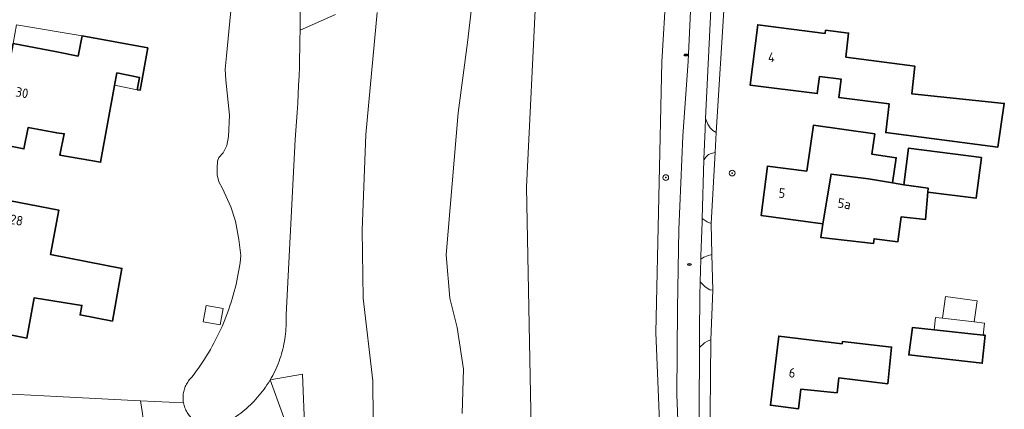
# Model space of a CAD drawing. Header units: metres. Extents: x 152610 to 160096, y 456114 to 462495.
# Tile 918 of 938: x 158995 to 159133, y 460441 to 460496. Entities that reach past the tile are written whole.
import ezdxf
from ezdxf.enums import TextEntityAlignment as Align

# ---------------------------------------------------------------- set-up
doc = ezdxf.new("R2010")
doc.units = ezdxf.units.M
doc.header["$LTSCALE"] = 0.5
doc.layers.get('0').update_dxf_attribs({"linetype": 'CONTINUOUS'})
for name, color, linetype, lineweight in [('B-PV-GK-BESCHOEIING-G', 251, 'GK-BESCHOEIING-SO', 18), ('B-PV-GR-BEPLANTING_CULTUUR_BOSPLANTSOEN-GV', 251, 'CONTINUOUS', 18), ('B-PV-GR-BOOM-S', 251, 'CONTINUOUS', 25), ('B-PV-GR-BOS_LOOF-GV', 251, 'CONTINUOUS', 13), ('B-PV-IE-MEUBILAIR-S', 251, 'CONTINUOUS', 25), ('B-PV-OG-BEBOUWING-GV', 6, 'CONTINUOUS', 35), ('B-PV-OG-BEBOUWING-T18', 1, 'CONTINUOUS', 18), ('B-PV-OG-BEBOUWING_OVERBOUWING-GV', 251, 'CONTINUOUS', 18), ('B-PV-OG-BEBOUWING_SCHUUR-GV', 251, 'CONTINUOUS', 18), ('B-PV-OG-TERREIN_BEGROEID-GV', 251, 'CONTINUOUS', 18), ('B-PV-OG-WATER_SLOOT-GV', 251, 'CONTINUOUS', 18), ('B-PV-OG-WEG-GV', 251, 'CONTINUOUS', 18), ('B-PV-VH-GESLOTENVERHARDING_ASFALT-GV', 251, 'CONTINUOUS', 18), ('B-PV-VH-HALFVERHARDING_GRASBETONSTEEN-GV', 251, 'CONTINUOUS', 18), ('B-PV-VH-OPENVERHARDING_BETONSTRAATSTEEN-GV', 251, 'CONTINUOUS', 18)]:
    doc.layers.add(name, color=color, linetype=linetype, lineweight=lineweight)
doc.styles.add('NLCS-ISO', font='NLCS-ISO.ttf')
doc.styles.add('NLCS-ISO-M750-T18', font='NLCS-ISO.ttf', dxfattribs={"height": 1.35})
doc.linetypes.add('GK-BESCHOEIING-SO', pattern='A,18,-3,[1,NLCS.SHX,S=0.6,R=0,X=0,Y=0],-3', length=24)

# ---------------------------------------------------------------- blocks, each defined once
blk = doc.blocks.new('SIE-MEUBILAIR_PUT_RIOOLPUT-SO')
blk.add_ellipse((0, 0), major_axis=(1.25, 0), ratio=0.54)
at = {"style": 'NLCS-ISO'}
blk.add_text('ri', height=0.75, dxfattribs=at).set_placement((-0.04, 0.07), align=Align.MIDDLE_CENTER)
blk = doc.blocks.new('SGR-BOOM_GBKN-SO')
at = {"linetype": 'ByBlock', "lineweight": 18}
h = blk.add_hatch(color=0, dxfattribs=at)
h.dxf.hatch_style = 1
edge = h.paths.add_edge_path()
edge.add_arc((0, 0), 0.25, 0, 360)
at = {"color": 0, "linetype": 'ByBlock', "lineweight": 18}
for radius in [2, 0.25]:
    blk.add_circle((0, 0), radius, dxfattribs=at)
at = {"color": 0, "linetype": 'ByBlock', "lineweight": 18, "style": 'NLCS-ISO'}
blk.add_attdef('SOORT', (2.5, 0), '', height=1.5, dxfattribs=at)

msp = doc.modelspace()

# ---------------------------------------------------------------- linework, layer by layer
at = {"layer": 'B-PV-GK-BESCHOEIING-G', "flags": 128}
for points in [[(159046.719, 459975.895), (159048.956, 459981.317), (159049.25, 459984.138), (159049.39, 459985.458), (159049.61, 459988.058), (159052.882, 459994.173), (159054.001, 460000), (159055.867, 460043.718), (159057.832, 460096.682), (159059.843, 460122.971), (159060.796, 460151.719), (159064.147, 460207.593), (159066.785, 460253.866), (159069.488, 460310.024), (159070.612, 460363.859), (159068.141, 460406.658), (159066.808, 460431.164), (159066.006, 460472.225), (159067.352, 460500), (159068.224, 460517.98), (159072.712, 460563.561), (159079.319, 460598.81), (159087.708, 460634.417), (159093.917, 460681.48), (159097.359, 460714.725), (159101.909, 460759.335), (159108.142, 460812.675), (159109.977, 460825.58), (159112.653, 460844.514), (159114.45, 460850.831), (159117.312, 460860.418), (159118.679, 460865.866), (159121.35, 460873.994), (159127.116, 460888.955), (159130.801, 460897.575)], [(158972.488, 460638.699), (158973.219, 460634.067), (158973.466, 460629.677), (158974.157, 460625.226), (158974.844, 460623.616), (158975.269, 460622.126), (158975.25, 460621.099), (158975.132, 460618.964), (158975.819, 460617.091), (158976.706, 460615.944), (158979.228, 460613.108), (158981.386, 460610.834), (158983.079, 460609.487), (158987.795, 460607.237), (158987.595, 460606.693), (158991.987, 460605.309), (158991.887, 460604.846), (158997.568, 460603.906), (159000, 460604.084), (159009.831, 460603.875), (159009.897, 460605.01), (159023.642, 460605.421), (159026.704, 460605.531), (159028.714, 460605.432), (159029.573, 460605.334), (159030.74, 460605.155), (159030.577, 460604.199), (159037.124, 460602.476), (159037.66, 460603.561), (159038.989, 460603.009), (159040.285, 460602.214), (159041.111, 460601.403), (159041.986, 460600.187), (159042.584, 460598.889), (159043.248, 460596.96), (159043.653, 460595.49), (159042.049, 460582.561), (159038.569, 460567.627), (159037.183, 460554.256), (159035.132, 460522.961), (159034.151, 460500), (159034.164, 460499.325), (159034.181, 460498.048), (159034.191, 460496.771), (159034.192, 460495.494), (159034.186, 460494.218), (159034.171, 460492.941), (159034.149, 460491.664), (159034.118, 460490.388), (159034.08, 460489.112), (159034.034, 460487.836), (159033.979, 460486.56), (159033.917, 460485.285), (159033.846, 460484.01), (159033.768, 460482.736), (159033.682, 460481.462), (159033.587, 460480.189), (159033.485, 460478.916), (159032.218, 460454.291), (159032.224, 460454.159), (159032.236, 460453.798), (159032.24, 460453.436), (159032.235, 460453.075), (159032.223, 460452.714), (159032.202, 460452.353), (159032.174, 460451.993), (159032.138, 460451.633), (159032.094, 460451.275), (159032.041, 460450.917), (159031.981, 460450.561), (159031.913, 460450.206), (159031.838, 460449.853), (159031.754, 460449.501), (159031.663, 460449.152), (159031.564, 460448.804), (159031.457, 460448.459), (159031.342, 460448.116), (159031.221, 460447.776), (159031.091, 460447.439), (159030.954, 460447.104), (159030.81, 460446.773), (159030.659, 460446.445), (159030.5, 460446.121), (159030.334, 460445.8), (159030.161, 460445.482), (159029.981, 460445.169), (159029.915, 460445.058), (159029.726, 460444.751), (159029.53, 460444.447), (159029.327, 460444.148), (159029.117, 460443.854), (159028.902, 460443.564), (159028.679, 460443.279), (159028.451, 460443), (159028.216, 460442.725), (159027.976, 460442.455), (159027.729, 460442.191), (159027.477, 460441.933), (159027.219, 460441.68), (159026.955, 460441.433), (159026.686, 460441.192), (159026.412, 460440.956), (159026.133, 460440.727), (159025.849, 460440.504), (159025.559, 460440.288), (159025.265, 460440.078), (159024.967, 460439.875), (159024.664, 460439.678), (159024.357, 460439.488), (159024.045, 460439.304), (159023.73, 460439.128), (159023.411, 460438.959), (159023.284, 460438.906), (159023.116, 460438.843), (159022.945, 460438.787), (159022.771, 460438.739), (159022.596, 460438.699), (159022.419, 460438.667), (159022.241, 460438.643), (159022.062, 460438.626), (159021.882, 460438.618), (159021.702, 460438.618), (159021.523, 460438.625), (159021.343, 460438.641), (159021.165, 460438.664), (159020.988, 460438.696), (159020.813, 460438.735), (159020.639, 460438.782), (159020.003, 460439.03), (159019.417, 460439.382), (159019.384, 460439.406), (159019.242, 460439.515), (159019.104, 460439.63), (159018.972, 460439.752), (159018.846, 460439.879), (159018.725, 460440.012), (159018.61, 460440.15), (159018.502, 460440.293), (159018.4, 460440.441), (159018.304, 460440.593), (159018.216, 460440.749), (159018.134, 460440.909), (159018.06, 460441.072), (159017.993, 460441.239), (159017.934, 460441.408), (159017.882, 460441.58), (159017.838, 460441.754), (159017.802, 460441.93), (159017.799, 460441.949), (159017.771, 460442.126), (159017.751, 460442.305), (159017.74, 460442.484), (159017.736, 460442.663), (159017.74, 460442.842), (159017.752, 460443.021), (159017.773, 460443.2), (159017.801, 460443.377), (159017.837, 460443.553), (159017.88, 460443.727), (159017.932, 460443.898), (159017.991, 460444.068), (159018.058, 460444.234), (159018.132, 460444.398), (159018.213, 460444.558), (159018.301, 460444.714), (159018.396, 460444.866), (159018.498, 460445.014), (159018.606, 460445.157), (159018.721, 460445.295), (159018.842, 460445.428), (159018.968, 460445.555), (159019.284, 460445.967), (159019.593, 460446.384), (159019.895, 460446.805), (159020.192, 460447.231), (159020.481, 460447.662), (159020.764, 460448.097), (159021.04, 460448.536), (159021.31, 460448.979), (159021.572, 460449.427), (159021.828, 460449.879), (159022.076, 460450.334), (159022.318, 460450.793), (159022.552, 460451.256), (159022.78, 460451.723), (159023, 460452.193), (159023.212, 460452.666), (159023.418, 460453.142), (159023.616, 460453.622), (159023.806, 460454.105), (159023.99, 460454.59), (159024.165, 460455.078), (159024.333, 460455.569), (159024.494, 460456.063), (159024.647, 460456.559), (159024.792, 460457.057), (159024.93, 460457.557), (159025.06, 460458.059), (159025.182, 460458.564), (159025.296, 460459.07), (159025.402, 460459.578), (159025.501, 460460.087), (159025.592, 460460.598), (159025.675, 460461.11), (159025.75, 460461.624), (159025.817, 460462.138), (159025.876, 460462.654), (159025.599, 460464.87), (159025.097, 460467.438), (159024.46, 460469.488), (159023.282, 460472.032), (159022.762, 460472.977), (159022.534, 460473.968), (159022.509, 460474.915), (159022.597, 460475.884), (159022.753, 460476.381), (159023.36, 460477.058), (159023.873, 460478.084), (159024.102, 460479.341), (159024.249, 460482.334), (159023.741, 460487.269), (159023.647, 460488.801), (159023.845, 460490.673), (159024.394, 460496.534), (159024.79, 460499.999), (159024.79, 460500), (159026.86, 460505.851), (159028.242, 460509.662), (159028.411, 460510.124), (159028.573, 460510.589), (159028.727, 460511.056), (159028.874, 460511.526), (159029.013, 460511.998), (159029.144, 460512.473), (159029.267, 460512.949), (159029.383, 460513.427), (159029.491, 460513.908), (159029.591, 460514.389), (159029.683, 460514.873), (159029.768, 460515.358), (159029.844, 460515.844), (159029.913, 460516.331), (159029.973, 460516.82), (159030.026, 460517.309), (159030.071, 460517.799), (159030.107, 460518.29), (159030.136, 460518.781), (159030.151, 460519.11), (159030.028, 460522.313), (159029.568, 460525.486), (159026.937, 460541.841), (159026.922, 460541.968), (159026.854, 460542.592), (159026.794, 460543.217), (159026.742, 460543.843), (159026.698, 460544.469), (159026.662, 460545.096), (159026.634, 460545.723), (159026.613, 460546.351), (159026.601, 460546.978), (159026.597, 460547.606), (159026.601, 460548.234), (159026.613, 460548.862), (159026.633, 460549.49), (159026.66, 460550.117), (159026.696, 460550.744), (159026.74, 460551.37), (159026.792, 460551.996), (159026.852, 460552.621), (159026.919, 460553.245), (159026.995, 460553.868), (159027.078, 460554.491), (159027.17, 460555.112), (159027.269, 460555.732), (159027.377, 460556.351), (159027.492, 460556.968), (159027.615, 460557.584), (159027.746, 460558.198), (159027.884, 460558.81), (159028.031, 460559.421), (159028.185, 460560.029), (159028.347, 460560.636), (159028.517, 460561.24), (159028.694, 460561.843), (159028.879, 460562.443), (159029.072, 460563.04), (159029.272, 460563.635), (159029.48, 460564.228), (159032.882, 460574.857), (159034.949, 460584.895)], [(159054.001, 460000), (159055.867, 460043.718), (159057.832, 460096.682), (159059.843, 460122.971), (159060.796, 460151.719), (159064.147, 460207.593), (159066.785, 460253.866), (159069.488, 460310.024), (159070.612, 460363.859), (159068.141, 460406.658), (159066.808, 460431.164), (159066.006, 460472.225), (159067.352, 460500)], [(159071.405, 460000), (159072.765, 460027.886), (159074.554, 460065.078), (159075.912, 460095.401), (159078.157, 460141.555), (159080.854, 460196.661), (159083.719, 460252.522), (159085.998, 460300.346), (159087.504, 460331.468), (159088.007, 460362.514), (159086.043, 460406.281), (159084.19, 460451.833), (159085.001, 460489.846), (159085.64, 460500)]]:
    msp.add_lwpolyline(points, dxfattribs=at)
at = {"layer": 'B-PV-GR-BEPLANTING_CULTUUR_BOSPLANTSOEN-GV', "flags": 128}
for points in [[(159056.966, 460440.457), (159057.128, 460446.654), (159056.248, 460452.504), (159055.234, 460456.644), (159054.701, 460462.735), (159056.416, 460482.689), (159057.701, 460492.545), (159058.585, 460500.238)], [(159034.191, 460496.771), (159034.192, 460495.495), (159034.186, 460494.263), (159039.157, 460496.464)], [(159045.038, 460496.779), (159043.424, 460479.635), (159042.915, 460466.178), (159043.04, 460456.644), (159044.387, 460445.052), (159044.514, 460434.436)], [(158990.979, 460428.135), (159000, 460426.488), (159005.616, 460425.463), (159018.07, 460432.641), (159018.072, 460432.646), (159016.891, 460433.379), (159015.644, 460434.38), (159014.22, 460435.878), (159014.196, 460435.903), (159014.179, 460435.93), (159012.98, 460437.839), (159012.848, 460438.049), (159012.69, 460438.461), (159012.333, 460439.387), (159012.099, 460439.996), (159012.025, 460440.462), (159011.744, 460442.233), (159000, 460442.821), (158976.195, 460444.062)]]:
    msp.add_lwpolyline(points, dxfattribs=at)
msp.add_lwpolyline([(159035.815, 460413.371), (159034.532, 460445.969), (159029.981, 460445.169), (159031.71, 460440.415), (159033.27, 460436.126), (159033.745, 460434.82), (159024.856, 460427.906), (159023.887, 460423.432), (159025.891, 460413.375), (159026.941, 460413.374)], close=True, dxfattribs=at)
at = {"layer": 'B-PV-GR-BOS_LOOF-GV', "flags": 128}
for points in [[(159066.808, 460431.164), (159066.006, 460472.225), (159067.352, 460500), (159068.224, 460517.98), (159072.712, 460563.561), (159079.319, 460598.81), (159087.708, 460634.417), (159093.917, 460681.48), (159097.359, 460714.725), (159101.909, 460759.335), (159106.644, 460799.858)], [(159058.585, 460500.238), (159057.701, 460492.545), (159056.416, 460482.689), (159054.701, 460462.735), (159055.234, 460456.644), (159056.248, 460452.504), (159057.128, 460446.654), (159056.966, 460440.457)], [(159039.157, 460496.464), (159034.186, 460494.263), (159034.186, 460494.218), (159034.171, 460492.941), (159034.149, 460491.664), (159034.119, 460490.388), (159034.08, 460489.112), (159034.034, 460487.836), (159033.979, 460486.56), (159033.917, 460485.285), (159033.846, 460484.01), (159033.768, 460482.736), (159033.682, 460481.462), (159033.587, 460480.189), (159033.485, 460478.916), (159032.218, 460454.291), (159032.224, 460454.159), (159032.236, 460453.798), (159032.24, 460453.436), (159032.235, 460453.075), (159032.223, 460452.714), (159032.203, 460452.353), (159032.174, 460451.993), (159032.138, 460451.633), (159032.094, 460451.275), (159032.041, 460450.917), (159031.981, 460450.561), (159031.913, 460450.206), (159031.838, 460449.853), (159031.754, 460449.501), (159031.663, 460449.152), (159031.564, 460448.804), (159031.457, 460448.459), (159031.343, 460448.116), (159031.221, 460447.776), (159031.091, 460447.439), (159030.954, 460447.104), (159030.81, 460446.773), (159030.659, 460446.445), (159030.5, 460446.121), (159030.334, 460445.8), (159030.161, 460445.482), (159029.981, 460445.169), (159034.532, 460445.969), (159035.815, 460413.371)], [(159044.514, 460434.436), (159044.387, 460445.052), (159043.04, 460456.644), (159042.915, 460466.178), (159043.424, 460479.635), (159045.038, 460496.779)]]:
    msp.add_lwpolyline(points, dxfattribs=at)
at = {"layer": 'B-PV-OG-BEBOUWING-GV', "flags": 128}
for points in [[(159107.967, 460493.833), (159098.5, 460495.04), (159097.43, 460486.54), (159106.868, 460485.368), (159107.178, 460487.758), (159110.227, 460487.391), (159109.883, 460484.837), (159116.974, 460483.92), (159116.484, 460479.895), (159132.231, 460477.829), (159133.142, 460484.002), (159120.17, 460485.339), (159120.57, 460489.218), (159110.875, 460490.508), (159111.268, 460493.877), (159108.025, 460494.281)], [(159012.782, 460491.799), (159003.556, 460493.47), (159002.977, 460490.637), (159000, 460491.248), (158993.845, 460492.387), (158993.223, 460488.968), (158991.76, 460481.771), (158991.139, 460478.44), (158995.378, 460477.592), (158995.958, 460480.611), (159000, 460479.859), (159001.036, 460479.744), (159000.413, 460476.737), (159006.147, 460475.741), (159008.114, 460486.488), (159008.441, 460488.274), (159011.634, 460487.621), (159011.291, 460485.906), (159011.689, 460485.844)], [(159107.657, 460467.091), (159108.799, 460474.08), (159114.043, 460473.394), (159117.451, 460472.817), (159117.954, 460476.371), (159114.533, 460476.856), (159114.939, 460479.721), (159106.347, 460480.947), (159105.379, 460474.497), (159099.87, 460475.2), (159098.98, 460468.23)], [(159129.948, 460476.381), (159119.66, 460477.686), (159119.028, 460472.55), (159122.428, 460472.107), (159122.381, 460471.53), (159129.2, 460470.689)], [(159122.381, 460471.53), (159122.428, 460472.107), (159119.028, 460472.55), (159117.451, 460472.817), (159114.043, 460473.394), (159108.799, 460474.08), (159107.657, 460467.091), (159107.357, 460465.167), (159114.754, 460464.307), (159114.845, 460464.991), (159118.165, 460464.538), (159118.645, 460468.055), (159122.067, 460467.682)], [(158989.309, 460471.127), (158988.809, 460468.24), (158987.857, 460462.737), (158989.53, 460462.513), (158987.667, 460452.619), (158995.797, 460451.028), (158996.801, 460456.668), (159003.52, 460455.615), (159003.264, 460454.285), (159007.801, 460453.414), (159009.153, 460460.812), (158999.099, 460462.776), (159000.305, 460468.996)], [(159130.462, 460451.437), (159130.186, 460451.466), (159123.27, 460452.189), (159120.237, 460452.506), (159119.725, 460448.676), (159130.038, 460447.501)], [(159110.367, 460450.242), (159101.44, 460451.32), (159100.27, 460441.6), (159104.241, 460441.12), (159104.536, 460443.849), (159109.637, 460443.365), (159109.875, 460445.44), (159116.763, 460444.628), (159117.303, 460449.771), (159110.397, 460450.539)]]:
    msp.add_lwpolyline(points, close=True, dxfattribs=at)
at = {"layer": 'B-PV-OG-BEBOUWING_OVERBOUWING-GV', "flags": 128}
for points in [[(159003.556, 460493.47), (158994.356, 460495.008), (158993.845, 460492.387), (159000, 460491.248), (159002.977, 460490.637)], [(159011.634, 460487.621), (159008.441, 460488.274), (159008.124, 460486.541), (159011.291, 460485.906)], [(159124.445, 460453.818), (159128.928, 460453.315), (159129.34, 460456.273), (159124.874, 460456.894)], [(159128.928, 460453.315), (159124.445, 460453.818), (159123.465, 460453.928), (159123.27, 460452.189), (159130.186, 460451.466), (159130.375, 460453.153)]]:
    msp.add_lwpolyline(points, close=True, dxfattribs=at)
at = {"layer": 'B-PV-OG-BEBOUWING_SCHUUR-GV', "flags": 128}
msp.add_lwpolyline([(159023.379, 460455.178), (159020.981, 460455.616), (159020.563, 460453.324), (159022.96, 460452.886)], close=True, dxfattribs=at)
at = {"layer": 'B-PV-OG-TERREIN_BEGROEID-GV', "flags": 128}
for points in [[(159119.921, 460770.268), (159115.669, 460728.169), (159110.35, 460679.267), (159105.175, 460633.017), (159098.805, 460602.236), (159098.477, 460600.506), (159090.816, 460560.138), (159087.576, 460530.764), (159085.64, 460500), (159085.001, 460489.846), (159084.19, 460451.833), (159086.043, 460406.281)], [(159087.642, 460430.065), (159087.127, 460443.048), (159087.237, 460455.209), (159087.421, 460466.309), (159087.97, 460479.372), (159088.718, 460489.926), (159089.186, 460500)], [(159031.71, 460440.415), (159029.981, 460445.169), (159029.915, 460445.058), (159029.726, 460444.751), (159029.53, 460444.447), (159029.327, 460444.148), (159029.117, 460443.854), (159028.902, 460443.564), (159028.679, 460443.279), (159028.451, 460442.999), (159028.216, 460442.725), (159027.976, 460442.455), (159027.729, 460442.191), (159027.477, 460441.933), (159027.219, 460441.68), (159026.955, 460441.433), (159026.687, 460441.192), (159026.412, 460440.956)], [(159018.135, 460440.909), (159018.06, 460441.072), (159017.993, 460441.239), (159017.934, 460441.408), (159017.882, 460441.58), (159017.838, 460441.754), (159017.802, 460441.93), (159011.744, 460442.233), (159012.025, 460440.462)]]:
    msp.add_lwpolyline(points, dxfattribs=at)
at = {"layer": 'B-PV-OG-WATER_SLOOT-GV', "flags": 128}
for points in [[(159106.644, 460799.858), (159101.909, 460759.335), (159097.359, 460714.725), (159093.917, 460681.48), (159087.708, 460634.417), (159079.319, 460598.81), (159072.712, 460563.561), (159068.224, 460517.98), (159067.352, 460500), (159066.006, 460472.225), (159066.808, 460431.164)], [(159086.043, 460406.281), (159084.19, 460451.833), (159085.001, 460489.846), (159085.64, 460500), (159087.576, 460530.764), (159090.816, 460560.138), (159098.477, 460600.506), (159098.805, 460602.236), (159105.175, 460633.017), (159110.35, 460679.267), (159115.669, 460728.169), (159119.921, 460770.268)], [(159024.394, 460496.534), (159023.845, 460490.673), (159023.647, 460488.801), (159023.741, 460487.269), (159024.249, 460482.334), (159024.102, 460479.341), (159023.872, 460478.084), (159023.36, 460477.058), (159022.753, 460476.381), (159022.597, 460475.884), (159022.509, 460474.915), (159022.534, 460473.968), (159022.762, 460472.977), (159023.282, 460472.032), (159024.46, 460469.488), (159025.097, 460467.438), (159025.599, 460464.87), (159025.876, 460462.654), (159025.817, 460462.138), (159025.749, 460461.624), (159025.675, 460461.11), (159025.592, 460460.598), (159025.501, 460460.087), (159025.402, 460459.578), (159025.296, 460459.07), (159025.182, 460458.564), (159025.06, 460458.059), (159024.93, 460457.557), (159024.792, 460457.057), (159024.647, 460456.558), (159024.494, 460456.063), (159024.333, 460455.569), (159024.165, 460455.078), (159023.99, 460454.59), (159023.806, 460454.105), (159023.616, 460453.622), (159023.418, 460453.142), (159023.212, 460452.666), (159022.999, 460452.193), (159022.78, 460451.723), (159022.552, 460451.256), (159022.318, 460450.793), (159022.076, 460450.334), (159021.828, 460449.879), (159021.572, 460449.427), (159021.31, 460448.979), (159021.04, 460448.536), (159020.764, 460448.097), (159020.481, 460447.662), (159020.192, 460447.231), (159019.896, 460446.805), (159019.593, 460446.384), (159019.284, 460445.967), (159018.968, 460445.555), (159018.842, 460445.428), (159018.721, 460445.295), (159018.606, 460445.157), (159018.498, 460445.014), (159018.396, 460444.866), (159018.301, 460444.714), (159018.213, 460444.558), (159018.132, 460444.398), (159018.058, 460444.234), (159017.991, 460444.068), (159017.932, 460443.898), (159017.88, 460443.727), (159017.837, 460443.552), (159017.801, 460443.377), (159017.773, 460443.2), (159017.752, 460443.021), (159017.74, 460442.842), (159017.736, 460442.663), (159017.74, 460442.484), (159017.751, 460442.305), (159017.771, 460442.126), (159017.799, 460441.949), (159017.802, 460441.93), (159017.838, 460441.754), (159017.882, 460441.58), (159017.934, 460441.408), (159017.993, 460441.239), (159018.06, 460441.072), (159018.135, 460440.909)], [(159026.412, 460440.956), (159026.687, 460441.192), (159026.955, 460441.433), (159027.219, 460441.68), (159027.477, 460441.933), (159027.729, 460442.191), (159027.976, 460442.455), (159028.216, 460442.725), (159028.451, 460442.999), (159028.679, 460443.279), (159028.902, 460443.564), (159029.117, 460443.854), (159029.327, 460444.148), (159029.53, 460444.447), (159029.726, 460444.751), (159029.915, 460445.058), (159029.981, 460445.169), (159030.161, 460445.482), (159030.334, 460445.8), (159030.5, 460446.121), (159030.659, 460446.445), (159030.81, 460446.773), (159030.954, 460447.104), (159031.091, 460447.439), (159031.221, 460447.776), (159031.343, 460448.116), (159031.457, 460448.459), (159031.564, 460448.804), (159031.663, 460449.152), (159031.754, 460449.501), (159031.838, 460449.853), (159031.913, 460450.206), (159031.981, 460450.561), (159032.041, 460450.917), (159032.094, 460451.275), (159032.138, 460451.633), (159032.174, 460451.993), (159032.203, 460452.353), (159032.223, 460452.714), (159032.235, 460453.075), (159032.24, 460453.436), (159032.236, 460453.798), (159032.224, 460454.159), (159032.218, 460454.291), (159033.485, 460478.916), (159033.587, 460480.189), (159033.682, 460481.462), (159033.768, 460482.736), (159033.846, 460484.01), (159033.917, 460485.285), (159033.979, 460486.56), (159034.034, 460487.836), (159034.08, 460489.112), (159034.119, 460490.388), (159034.149, 460491.664), (159034.171, 460492.941), (159034.186, 460494.218), (159034.186, 460494.263), (159034.192, 460495.495), (159034.191, 460496.771)]]:
    msp.add_lwpolyline(points, dxfattribs=at)
at = {"layer": 'B-PV-OG-WEG-GV', "flags": 128}
msp.add_lwpolyline([(159091.74, 460435.253), (159091.911, 460450.813), (159091.506, 460450.662), (159090.996, 460450.375), (159090.291, 460449.713), (159090.25, 460440.77), (159090.277, 460438.729), (159090.381, 460435.609), (159090.938, 460435.371)], close=True, dxfattribs=at)
at = {"layer": 'B-PV-VH-GESLOTENVERHARDING_ASFALT-GV', "flags": 128}
for points in [[(159089.186, 460500), (159088.718, 460489.926), (159087.97, 460479.372), (159087.421, 460466.309), (159087.237, 460455.209), (159087.127, 460443.048), (159087.642, 460430.065)], [(159090.25, 460440.77), (159090.291, 460449.713), (159090.3, 460451.6), (159090.36, 460456.97), (159090.409, 460458.957), (159090.489, 460462.141), (159090.5, 460462.59), (159090.69, 460467.3), (159090.704, 460467.823), (159090.928, 460476.079), (159090.93, 460476.15), (159091.1, 460480.36), (159091.172, 460481.872), (159091.95, 460498.1)]]:
    msp.add_lwpolyline(points, dxfattribs=at)
at = {"layer": 'B-PV-VH-HALFVERHARDING_GRASBETONSTEEN-GV', "flags": 128}
msp.add_lwpolyline([(159093.823, 460498.599), (159093.207, 460498.613), (159092.591, 460498.461), (159091.959, 460498.253), (159091.95, 460498.1), (159091.172, 460481.872), (159091.488, 460481.071), (159091.83, 460480.571), (159092.201, 460480.191), (159092.663, 460479.922)], close=True, dxfattribs=at)
at = {"layer": 'B-PV-VH-OPENVERHARDING_BETONSTRAATSTEEN-GV', "flags": 128}
for points in [[(159091.488, 460481.071), (159091.172, 460481.872), (159091.1, 460480.36), (159090.93, 460476.15), (159090.928, 460476.079), (159091.228, 460476.502), (159091.598, 460476.804), (159091.948, 460476.965), (159092.489, 460477.116), (159092.663, 460479.922), (159092.201, 460480.191), (159091.83, 460480.571)], [(159091.945, 460467.132), (159092.489, 460477.116), (159091.948, 460476.965), (159091.598, 460476.804), (159091.228, 460476.502), (159090.928, 460476.079), (159090.704, 460467.823), (159091.403, 460467.356)], [(159091.403, 460467.356), (159090.704, 460467.823), (159090.69, 460467.3), (159090.5, 460462.59), (159090.489, 460462.141), (159090.92, 460462.381), (159091.445, 460462.608), (159092.06, 460462.789), (159091.945, 460467.132)], [(159092.18, 460457.77), (159092.06, 460462.789), (159091.445, 460462.608), (159090.92, 460462.381), (159090.489, 460462.141), (159090.409, 460458.957), (159091.127, 460458.218), (159091.759, 460457.814)], [(159091.127, 460458.218), (159090.409, 460458.957), (159090.36, 460456.97), (159090.3, 460451.6), (159090.291, 460449.713), (159090.996, 460450.375), (159091.506, 460450.662), (159091.911, 460450.813), (159092.18, 460457.77), (159091.759, 460457.814)]]:
    msp.add_lwpolyline(points, close=True, dxfattribs=at)

# ---------------------------------------------------------------- block references
at = {"layer": 'B-PV-GR-BOOM-S', "xscale": 0.2, "yscale": 0.2, "zscale": 0.2}
for p in [(159094.9, 460474.206), (159085.574, 460473.58)]:
    msp.add_blockref('SGR-BOOM_GBKN-SO', p, dxfattribs=at)
at = {"layer": 'B-PV-IE-MEUBILAIR-S', "xscale": 0.2, "yscale": 0.2, "zscale": 0.2}
for p in [(159088.413, 460490.795), (159088.892, 460461.361)]:
    msp.add_blockref('SIE-MEUBILAIR_PUT_RIOOLPUT-SO', p, dxfattribs=at)

# ---------------------------------------------------------------- texts
at = {"layer": 'B-PV-OG-BEBOUWING-T18', "style": 'NLCS-ISO-M750-T18'}
for s, rotation, p in [('4', 352.8, (159100.445, 460490.478)), ('30', 349.7, (158995.106, 460485.505)), ('5', 352.7, (159101.905, 460471.398)), ('5a', 350.8, (159110.657, 460469.911)), ('28', 349.1, (158994.331, 460467.607)), ('6', 353.1, (159103.337, 460446.161))]:
    msp.add_text(s, height=1.35, rotation=rotation, dxfattribs=at).set_placement(p, align=Align.MIDDLE)

doc.saveas('drawing.dxf')
